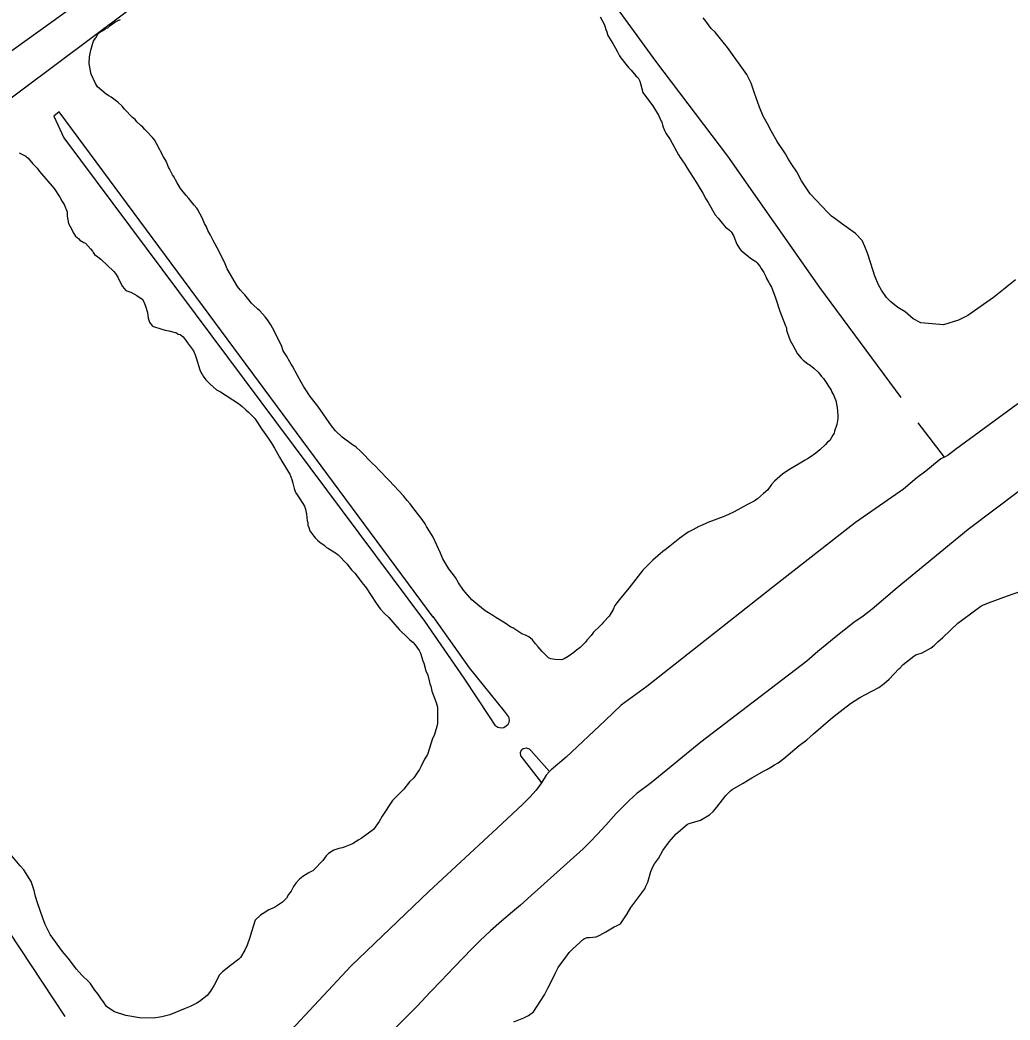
# Model space of a CAD drawing. Extents: x 3683613 to 3738215, y 469626 to 495384.
# Drawn here: x 3693268 to 3694696, y 489230 to 490673 of the extents above; entities that cross this region are included whole.
import ezdxf

# ---------------------------------------------------------------- set-up
doc = ezdxf.new("R2010")
doc.units = 0
for name, color, linetype in [('V-LEVE-TOET', 7, 'Continuous'), ('V-SITE-VEGE', 7, 'Continuous'), ('V-TOPO-SHOR', 7, 'Continuous')]:
    doc.layers.add(name, color=color, linetype=linetype)

msp = doc.modelspace()

# ---------------------------------------------------------------- linework, layer by layer
at = {"layer": 'V-LEVE-TOET'}
msp.add_lwpolyline([(3692742.2, 490254.9), (3693119.2, 490531), (3693505.2, 490808.5), (3693831.6, 491054.9), (3694164.5, 491302.4), (3694594.4, 491615), (3694776.6, 491744.1), (3694908.8, 491836.2), (3695045.7, 491937.3), (3695073, 491960.6), (3695095.4, 491971.2), (3695099.9, 491970), (3695106.2, 491964.6), (3695111.3, 491953.8), (3695114, 491939.2), (3695107.6, 491925.6), (3695067.8, 491896.4), (3694823.2, 491720.7), (3694504.8, 491489.9), (3694223, 491282.1), (3693783.2, 490953.5), (3693425, 490687.1), (3693111.9, 490453.6), (3692756, 490200.1)], dxfattribs=at)
at = {"layer": 'V-SITE-VEGE'}
for p, q in [((3694665.4, 489832.2), (3694692.6, 489842.3)), ((3694692.6, 489842.3), (3694713.4, 489849.7)), ((3694628.2, 489808.4), (3694654.4, 489827.3)), ((3694654.4, 489827.3), (3694657.3, 489828.9)), ((3694657.3, 489828.9), (3694665.4, 489832.2)), ((3694621.2, 489803), (3694628.2, 489808.4)), ((3694599.3, 489782.4), (3694621.2, 489803)), ((3694592.2, 489776.1), (3694599.3, 489782.4)), ((3694569.7, 489759.9), (3694582.7, 489767.2)), ((3694582.7, 489767.2), (3694586.9, 489770.7)), ((3694586.9, 489770.7), (3694592.2, 489776.1)), ((3694542.3, 489743.5), (3694557.5, 489755.5)), ((3694557.5, 489755.5), (3694560.7, 489757)), ((3694560.7, 489757), (3694569.7, 489759.9)), ((3694522.3, 489722.3), (3694536, 489736.8)), ((3694536, 489736.8), (3694537.7, 489738)), ((3694537.7, 489738), (3694542.3, 489743.5)), ((3694514.9, 489716.1), (3694522.3, 489722.3)), ((3694479.8, 489695.5), (3694507.1, 489710.3)), ((3694507.1, 489710.3), (3694514.9, 489716.1)), ((3694466.3, 489687), (3694479.8, 489695.5)), ((3694445.3, 489670.8), (3694466.3, 489687)), ((3694413.1, 489643.2), (3694437.5, 489664.6)), ((3694437.5, 489664.6), (3694445.3, 489670.8)), ((3694403.2, 489634.7), (3694413.1, 489643.2)), ((3694369.9, 489607.9), (3694392.1, 489626.5)), ((3694392.1, 489626.5), (3694403.2, 489634.7)), ((3694361.7, 489601.3), (3694369.9, 489607.9)), ((3694341.6, 489589.9), (3694345.7, 489591.8)), ((3694345.7, 489591.8), (3694351.4, 489595.2)), ((3694351.4, 489595.2), (3694356.4, 489598.7)), ((3694356.4, 489598.7), (3694361.7, 489601.3)), ((3694311.4, 489572.3), (3694323.7, 489579.9)), ((3694323.7, 489579.9), (3694341.6, 489589.9)), ((3694293, 489561.2), (3694295.8, 489563.1)), ((3694295.8, 489563.1), (3694311.4, 489572.3)), ((3694273.4, 489537.6), (3694286.3, 489554.1)), ((3694286.3, 489554.1), (3694293, 489561.2)), ((3694268, 489531), (3694273.4, 489537.6)), ((3694249.9, 489518.6), (3694263, 489526.3)), ((3694263, 489526.3), (3694268, 489531)), ((3694214.8, 489498.8), (3694230.9, 489512.8)), ((3694230.9, 489512.8), (3694233.7, 489513.9)), ((3694233.7, 489513.9), (3694249.9, 489518.6)), ((3694204.8, 489487.4), (3694214.8, 489498.8)), ((3694195.6, 489474.8), (3694204.8, 489487.4)), ((3694183.4, 489455.5), (3694189.2, 489463.4)), ((3694189.2, 489463.4), (3694195.6, 489474.8)), ((3694178.2, 489444.4), (3694181.2, 489451.6)), ((3694181.2, 489451.6), (3694183.4, 489455.5)), ((3694173.8, 489429.3), (3694178.2, 489444.4)), ((3694149.4, 489392.6), (3694169.5, 489419.8)), ((3694169.5, 489419.8), (3694171.2, 489423.3)), ((3694171.2, 489423.3), (3694173.8, 489429.3)), ((3694144.3, 489383.5), (3694149.4, 489392.6)), ((3694134.6, 489369), (3694142.2, 489380.8)), ((3694142.2, 489380.8), (3694144.3, 489383.5)), ((3694113.4, 489357.5), (3694125.2, 489364.8)), ((3694125.2, 489364.8), (3694129.7, 489366.7)), ((3694129.7, 489366.7), (3694134.6, 489369)), ((3694065.6, 489333.2), (3694080.9, 489346.8)), ((3694080.9, 489346.8), (3694082.6, 489348)), ((3694082.6, 489348), (3694086.2, 489349.5)), ((3694086.2, 489349.5), (3694089.8, 489349.4)), ((3694089.8, 489349.4), (3694099.5, 489350.3)), ((3694099.5, 489350.3), (3694104.4, 489353)), ((3694104.4, 489353), (3694113.4, 489357.5)), ((3694060.3, 489327.8), (3694065.6, 489333.2)), ((3694044.7, 489306.1), (3694055.6, 489321.1)), ((3694055.6, 489321.1), (3694060.3, 489327.8)), ((3694040.1, 489297.4), (3694044.7, 489306.1)), ((3694034.5, 489285.5), (3694040.1, 489297.4)), ((3694024.7, 489266.5), (3694029.4, 489276.4)), ((3694029.4, 489276.4), (3694034.5, 489285.5)), ((3694008.7, 489242.1), (3694024.7, 489266.5)), ((3693980.6, 489227.7), (3693994.8, 489233.7)), ((3693994.8, 489233.7), (3694001.7, 489236.7)), ((3694001.7, 489236.7), (3694008.7, 489242.1))]:
    msp.add_line(p, q, dxfattribs=at)
for points in [[(3693537.1, 490374.8), (3693534.5, 490379.7), (3693531.5, 490386.6), (3693524.2, 490400.1), (3693523.1, 490401.8), (3693519.6, 490405.9), (3693511.8, 490415.8), (3693507.9, 490419.9), (3693499.8, 490430.2), (3693494.8, 490438.4), (3693492.5, 490442.4), (3693490.6, 490446.5), (3693488.3, 490449.8), (3693483.8, 490458.4), (3693482.2, 490460.8), (3693478.9, 490469.4), (3693475, 490475.9), (3693465.2, 490495.1), (3693462.1, 490500), (3693459.4, 490503.7), (3693450.8, 490512.8), (3693448.1, 490515.3), (3693445.4, 490518.6), (3693442.2, 490521.1), (3693436.7, 490526.1), (3693434, 490529.4), (3693430.5, 490532.3), (3693418.8, 490544.7), (3693415.3, 490548.8), (3693409.1, 490554.6), (3693399.6, 490561.7), (3693396.1, 490563.8), (3693392.5, 490566.3), (3693380, 490576.8), (3693376.9, 490581.3), (3693370.9, 490595.1), (3693367.7, 490609.7), (3693368.4, 490620.1), (3693370.3, 490629.7), (3693373.4, 490639.6), (3693374.3, 490642.8), (3693375.6, 490645.2), (3693377.3, 490647.6), (3693380.6, 490652.7), (3693382.7, 490655), (3693390.5, 490659.6), (3693392.5, 490661.2), (3693394.6, 490661.9), (3693398.3, 490665.4), (3693406.5, 490670.8), (3693413, 490673.8)], [(3694105, 490677.5), (3694111.5, 490666), (3694113.3, 490659.6), (3694114.8, 490655.9), (3694116.3, 490650.6), (3694123.6, 490639.2), (3694127, 490632.6), (3694130, 490627.3), (3694131.9, 490623.2), (3694133.1, 490621.6), (3694135, 490618.3), (3694142, 490609.3), (3694145.9, 490604.8), (3694149.8, 490600.6), (3694156.8, 490592.8), (3694159.9, 490589.5), (3694162.5, 490585), (3694164, 490579.7), (3694166.9, 490568.4), (3694169.2, 490565.1), (3694181.2, 490549.5), (3694189.2, 490536), (3694193, 490527.4), (3694194.1, 490525.8), (3694195.2, 490522.1), (3694195.9, 490518.5)], [(3694453.3, 490379.4), (3694443.8, 490386.5), (3694439.1, 490390.2), (3694433.6, 490395.2), (3694408.3, 490422.1), (3694395.6, 490440.9), (3694388.8, 490454), (3694381.8, 490464.6), (3694380.7, 490466.3), (3694376.1, 490473.7), (3694372.6, 490479.8), (3694360.7, 490497.8), (3694352.3, 490512.1), (3694346.6, 490523.1), (3694340.5, 490534.6), (3694334.9, 490547.2), (3694327.8, 490567.5), (3694323, 490582.1), (3694316.6, 490594.7), (3694288.8, 490633.3), (3694280.7, 490643.6), (3694271, 490655.6), (3694265.1, 490661), (3694257.8, 490671.2), (3694253.5, 490676.2)], [(3694195.9, 490518.5), (3694198.6, 490512.8), (3694199.7, 490509.9), (3694205.9, 490500.5), (3694218.1, 490478.5), (3694220.4, 490474.8), (3694227.3, 490464.9), (3694230.4, 490459.2), (3694243.8, 490439.1), (3694246.5, 490434.2), (3694253, 490423.2), (3694257.6, 490415), (3694261, 490409.7), (3694271, 490392.1), (3694275.2, 490387.2), (3694281, 490379.8), (3694286.1, 490374.4), (3694289.3, 490371.9), (3694291.6, 490369.8), (3694293.9, 490367.3), (3694297.4, 490362), (3694299.2, 490356.7), (3694302.3, 490349.8), (3694306.1, 490343.3), (3694308, 490341.2), (3694322.2, 490329.5), (3694327.3, 490326.2), (3694329.7, 490324.9), (3694331.6, 490322.8), (3694332.8, 490321.2), (3694335.5, 490317.9), (3694337.4, 490314.6), (3694341.2, 490308.9), (3694343.9, 490303.2), (3694345, 490300.3), (3694348.4, 490294.2), (3694349.6, 490292.6), (3694352.3, 490287.7), (3694357.5, 490273.8), (3694360.1, 490266.5), (3694363, 490257.2), (3694363.7, 490254.4), (3694365.6, 490249.1), (3694370.1, 490238.1), (3694372.7, 490232), (3694373.8, 490228.8), (3694374.1, 490225.5), (3694375.6, 490221.1), (3694379.3, 490210.5), (3694383.1, 490204), (3694389.6, 490191.3), (3694395, 490185.1), (3694398.2, 490182.2), (3694404.8, 490177.2), (3694406.8, 490175.9), (3694410.3, 490173), (3694413.5, 490170.9), (3694419.8, 490165.1), (3694422.1, 490162.2), (3694424.4, 490159), (3694427.1, 490156.1), (3694438.3, 490139.3), (3694439, 490137.2), (3694441.7, 490132.3), (3694445.4, 490122.6), (3694446.1, 490118.5), (3694447.2, 490114.1), (3694448.1, 490103.2), (3694447.9, 490098.4), (3694446.5, 490089.6), (3694443.4, 490080), (3694442.9, 490076.8), (3694440.8, 490074.1), (3694436.5, 490066.6), (3694433.2, 490063.9), (3694430.3, 490060.7), (3694422.1, 490052.9), (3694416.3, 490048.3), (3694408.1, 490042.5), (3694404.4, 490040.2), (3694400.7, 490038.3), (3694375.8, 490023.4), (3694368.4, 490018), (3694356.4, 490007.9), (3694352.3, 490002.8), (3694346.8, 489995.3), (3694341, 489989.8), (3694332, 489982.5), (3694327.1, 489979), (3694317.7, 489974.1), (3694298.5, 489963.4), (3694290.3, 489959.6), (3694282.6, 489956.2), (3694260.3, 489948), (3694256.6, 489946.1), (3694250.1, 489943.1), (3694247.6, 489942.4), (3694238.6, 489937.4), (3694232.1, 489934.4), (3694220.2, 489925.5), (3694205.4, 489913.9)], [(3693266.7, 490481.7), (3693276.6, 490476.5), (3693280.1, 490473.6), (3693286.7, 490465.8), (3693292.9, 490459.2), (3693296.4, 490454.7), (3693317.4, 490429.9), (3693325.5, 490417.6), (3693328.9, 490411.5), (3693331.6, 490407), (3693336.1, 490396.4), (3693335.9, 490390), (3693338, 490379.5), (3693340.3, 490375.4), (3693345.6, 490365.2), (3693348.3, 490361.1), (3693353, 490357.4), (3693354.6, 490355.7), (3693360.1, 490352.3), (3693362.5, 490351.1), (3693369.9, 490342.8), (3693372.6, 490339.5), (3693373.7, 490337.9), (3693375.6, 490334.6), (3693380.4, 490331.2), (3693384.7, 490327.9), (3693403.4, 490310.1), (3693405.8, 490307.2), (3693409.2, 490302.3), (3693413, 490293.7), (3693416.1, 490288.8), (3693420.7, 490283), (3693427.9, 490280.4), (3693436.6, 490275.7), (3693444.1, 490270.3), (3693446, 490268.2), (3693447.9, 490264.2), (3693449.7, 490258.9), (3693451.6, 490252.4), (3693451.9, 490250), (3693452.6, 490247.1), (3693452.9, 490243.1), (3693455.1, 490237), (3693459, 490232.1), (3693460.6, 490230.8), (3693472.5, 490226.9), (3693477.7, 490225.5), (3693482.9, 490224.9), (3693493.7, 490221.8), (3693496.4, 490220.1), (3693499.2, 490219.2), (3693501.2, 490218), (3693503.5, 490215.9), (3693506.6, 490212.2), (3693509.7, 490207.3), (3693518.6, 490195.8), (3693520.8, 490190.1), (3693522.3, 490185.6), (3693527.4, 490168.6)], [(3694205.4, 489913.9), (3694198.8, 489908.9), (3694195.5, 489906.1), (3694181.1, 489893.7), (3694166.6, 489879.3), (3694146.6, 489853.4), (3694132.8, 489836.9), (3694126.5, 489828.6), (3694124, 489822.7), (3694118, 489813.2), (3694109.3, 489803.8), (3694108.1, 489801.9), (3694104.8, 489798.7), (3694095.7, 489789.8), (3694091.9, 489785), (3694086.5, 489778.8), (3694083.6, 489775.2), (3694076.1, 489767.8), (3694070.8, 489764), (3694067.1, 489760.5), (3694058.9, 489754.7), (3694053.1, 489751.6), (3694049.1, 489750.2), (3694039.8, 489750.4), (3694033.9, 489751.4), (3694030.7, 489752.7), (3694021.3, 489761.8), (3694015.9, 489768.8), (3694012, 489773.3), (3694007.3, 489779.1), (3694002.2, 489783.3), (3693997.5, 489785.4), (3693991.9, 489787.6), (3693978.9, 489796), (3693976.1, 489797.3), (3693967.9, 489802.8), (3693954.5, 489811.2), (3693950.1, 489814.2), (3693943.8, 489817.6), (3693939.1, 489820.9), (3693928.5, 489829.3), (3693919.8, 489836.7), (3693910.5, 489847.5), (3693907.8, 489850.4), (3693900.9, 489861), (3693896.3, 489868.8), (3693887, 489881.5), (3693878.2, 489895.8), (3693874.8, 489904), (3693864.3, 489927.2), (3693857.7, 489937), (3693854.7, 489942.3), (3693852.4, 489946), (3693848.5, 489952.6), (3693843.1, 489959.2), (3693833.4, 489971.9), (3693831.1, 489975.2), (3693826.8, 489979.7), (3693821.4, 489986.7), (3693800.8, 490008.6), (3693786, 490023.9), (3693781.3, 490028.9), (3693776.2, 490033.9), (3693759.8, 490050.4), (3693752.4, 490057.1), (3693747.6, 490060), (3693733.1, 490071.3), (3693723.3, 490080.4), (3693717.5, 490087.8), (3693697.9, 490116.1), (3693686.6, 490129.7), (3693679.3, 490141.2), (3693677.4, 490144.1), (3693673.6, 490150.6), (3693668.6, 490160), (3693661, 490173.5), (3693659.5, 490176.7), (3693655.6, 490183.3), (3693653.3, 490187), (3693651.4, 490190.2), (3693648, 490195.6), (3693645.4, 490203.3), (3693632.5, 490229), (3693629.8, 490233.1), (3693625.2, 490240.4), (3693621.7, 490245), (3693613.9, 490253.6), (3693611.2, 490255.7), (3693604.5, 490262.3), (3693602.2, 490264.8), (3693592.5, 490276.4), (3693590.2, 490278.8), (3693585.9, 490283.8), (3693582, 490288.7), (3693567.1, 490314.1), (3693564.1, 490321.4), (3693555.4, 490338.9), (3693547, 490354.8), (3693542.4, 490363.8), (3693539, 490369.5), (3693537.1, 490374.8)], [(3694704.4, 490298.4), (3694689.2, 490286), (3694672.7, 490272.8), (3694635.8, 490246.6), (3694621.9, 490240.2), (3694600.4, 490233.2), (3694567.6, 490236.2), (3694556.9, 490242.1), (3694545.1, 490252.1), (3694534.5, 490258.4), (3694524.3, 490266.4), (3694518.4, 490273), (3694511.1, 490283.2), (3694506.9, 490291), (3694501.6, 490303.6), (3694498.3, 490312.9), (3694495.4, 490321.9), (3694491, 490336.5), (3694487.2, 490346.2), (3694483.1, 490354.8), (3694473.7, 490365.1), (3694453.3, 490379.4)], [(3693527.4, 490168.6), (3693530.1, 490162.9), (3693531.2, 490161.2), (3693532.4, 490159.2), (3693536.2, 490153.9), (3693542.5, 490147.6), (3693551.5, 490139.7), (3693557.4, 490136.8), (3693583.1, 490119.9), (3693588.2, 490115.8), (3693594, 490110.8), (3693597.6, 490107.4), (3693605, 490100), (3693606.9, 490098.3), (3693611.9, 490090.9), (3693615.4, 490084.8), (3693625, 490071.3), (3693631.9, 490061), (3693635.4, 490055.3), (3693642.6, 490042.2), (3693645.7, 490036.5), (3693649.5, 490030.4), (3693655.3, 490020.6), (3693657.2, 490017.7), (3693660.2, 490010), (3693661.6, 490004.7), (3693663.4, 489997), (3693665.3, 489992.9), (3693666, 489990.9), (3693671.8, 489982.3), (3693678.7, 489971.6), (3693680.2, 489967.2), (3693681.6, 489960.3), (3693682.5, 489950.6), (3693683.3, 489948.2), (3693683.5, 489944.2), (3693684.7, 489940.9), (3693686.1, 489936.1), (3693691.9, 489928.3)], [(3693691.9, 489928.3), (3693693.9, 489926.2), (3693697.4, 489922.9), (3693700.9, 489920), (3693706.8, 489915.4), (3693710.3, 489912), (3693713.1, 489910.8), (3693724.5, 489903.2), (3693727.3, 489901.5), (3693739.8, 489888.3), (3693746.3, 489880), (3693751, 489875.1), (3693760.3, 489863.2), (3693763.4, 489859.4), (3693766.5, 489855.3), (3693775.7, 489841.4), (3693780, 489834.8), (3693786.5, 489825.4), (3693788, 489823), (3693793.5, 489817.2), (3693800.2, 489811.3), (3693806, 489804.3), (3693815.3, 489794), (3693827.8, 489781.6), (3693830.5, 489778.7), (3693834.9, 489775.4), (3693838, 489771.7), (3693844.1, 489763.4), (3693846.1, 489759.8), (3693849.3, 489748.4), (3693850.8, 489745.2), (3693853.7, 489734.2), (3693856.4, 489727.7), (3693858.9, 489717.6), (3693859.6, 489715.6), (3693860.7, 489711.9), (3693862.1, 489705), (3693868.5, 489688.4), (3693870.3, 489681.5), (3693870.5, 489663.8), (3693870.4, 489658.2), (3693869.4, 489653.8), (3693865.4, 489640.7), (3693863.3, 489636.3), (3693861.5, 489630.3), (3693855.8, 489613.6), (3693853.7, 489609.7), (3693851.6, 489606.5), (3693846.4, 489595.8), (3693844.3, 489591.9), (3693842.2, 489588.3), (3693836.3, 489580), (3693830.1, 489574.2), (3693821.8, 489563.6), (3693805.6, 489547.2), (3693790.5, 489524.3), (3693786.2, 489516.8), (3693777.9, 489505), (3693760.2, 489492.3), (3693756.9, 489490.4), (3693747.9, 489484.6), (3693735.7, 489479.8), (3693732.9, 489479), (3693728, 489477.6), (3693721.1, 489475.4), (3693713.4, 489470.8), (3693711.7, 489469.2), (3693710, 489467.2), (3693705, 489460.6), (3693692.2, 489446.9), (3693690.5, 489445.7), (3693688.1, 489444.6), (3693684, 489442.3), (3693676.2, 489437.3), (3693671.3, 489433.4), (3693665.9, 489428), (3693662.9, 489423.2), (3693659.1, 489416.5), (3693655.7, 489411.4), (3693652.8, 489406.3), (3693646.6, 489400.4), (3693635.1, 489392.7), (3693632.7, 489391.6), (3693627, 489389.3), (3693618.8, 489384), (3693615.1, 489381.7), (3693607.2, 489374.3), (3693601.9, 489357.5), (3693599.7, 489349.6), (3693595.7, 489338.4), (3693592.7, 489330.9), (3693586.4, 489320.6), (3693583.9, 489318.3), (3693571.6, 489309), (3693560, 489299.7), (3693555.9, 489295.4), (3693548.2, 489280.8), (3693543.1, 489272.1), (3693538.1, 489265.8), (3693527, 489256.9), (3693523.3, 489254.6)], [(3693523.3, 489254.6), (3693513.6, 489250.1), (3693506.6, 489247), (3693484.3, 489237.7), (3693472.9, 489234.8), (3693460.8, 489233.1), (3693440.4, 489233.7), (3693420.8, 489237.1), (3693404.4, 489242.4), (3693398.9, 489245.4), (3693393, 489250), (3693388.4, 489256.6), (3693385.3, 489260.7), (3693380.3, 489268.1), (3693376, 489273.4), (3693369.1, 489283.7), (3693367.5, 489285.3), (3693357.4, 489295.2), (3693349.6, 489303.5), (3693337.6, 489319.5), (3693329.5, 489329.4), (3693311.7, 489353.7), (3693304.5, 489368.3), (3693301.1, 489377.3), (3693293.4, 489399.6), (3693290.4, 489408.5), (3693288.3, 489417), (3693284.2, 489430.4), (3693273.5, 489446.8), (3693268.4, 489453), (3693251.3, 489472.8)]]:
    msp.add_lwpolyline(points, dxfattribs=at)
at = {"layer": 'V-TOPO-SHOR'}
for p, q in [((3694185.3, 490613.9), (3693919.6, 490980.6)), ((3694601.9, 490042.6), (3694564, 490092)), ((3693990.5, 489611.2), (3694020.5, 489572.7))]:
    msp.add_line(p, q, dxfattribs=at)
for points in [[(3694539.5, 490128.7), (3694421.9, 490287.4), (3694289.3, 490476.8), (3694185.3, 490613.9)], [(3693864.4, 489811.6), (3693324.6, 490540.4), (3693316.8, 490534.2), (3693331.2, 490503.2), (3693851.8, 489806)], [(3694707.8, 490119.2), (3694618, 490053.4), (3694607.3, 490045.3), (3694601.9, 490042.6), (3694596.5, 490040), (3694585.9, 490031.3), (3694575, 490022.3), (3694561.8, 490012.4), (3694542.8, 489996.3), (3694473.3, 489948.3), (3694356.8, 489856.7), (3694172.6, 489711.3)], [(3692726.8, 490076.7), (3693218.1, 489408.1), (3693332.8, 489235.5)], [(3694749.1, 490023.3), (3694636.2, 489938), (3694533.4, 489853.8), (3694497.6, 489823), (3694484.7, 489813.2), (3694471.3, 489803.7), (3694457, 489792.7), (3694445.8, 489783.6), (3694432.3, 489772.4), (3694419, 489762), (3694403.2, 489748.3), (3694250.4, 489631.3)], [(3693851.8, 489806), (3693908.3, 489723.6), (3693945.1, 489668.1), (3693953.1, 489655.9), (3693957.7, 489652.9), (3693962.4, 489651.9), (3693966.1, 489652.6), (3693969.5, 489654.9), (3693972.6, 489657.3), (3693974, 489660.2), (3693974.5, 489662.5), (3693973.8, 489666.3), (3693972.7, 489668.1), (3693967.2, 489675.9), (3693916.4, 489738.3), (3693864, 489812.3)], [(3694172.6, 489711.3), (3694135.4, 489684.6), (3694112.1, 489662.4), (3694055.9, 489609.7), (3694034.5, 489591.4), (3694032.1, 489588.8), (3694027.2, 489583.7), (3694020.5, 489572.7), (3694012.7, 489562), (3694003.5, 489551.8), (3693993.5, 489541.8), (3693956.6, 489507), (3693857.7, 489416), (3693746.1, 489308.4), (3693652.5, 489208.7), (3693578.3, 489122.4), (3693544.4, 489090.9), (3693535.3, 489083.9), (3693526.5, 489076.6), (3693518.6, 489070.1)], [(3694250.4, 489631.3), (3694178.9, 489572.6), (3694157.9, 489557), (3694147.6, 489547.6), (3694138.1, 489538.4), (3694128.3, 489528.1), (3694113.5, 489511.7), (3694101.5, 489498.5), (3694091.2, 489488), (3694080.8, 489477.1), (3694005.4, 489409.8), (3693990.1, 489396.1), (3693978.6, 489386.6), (3693962.9, 489373), (3693946.7, 489358.8), (3693932, 489344.9), (3693920.8, 489333.9), (3693906.3, 489319.2), (3693893.9, 489305.9), (3693875.9, 489286.7), (3693860.4, 489271.1), (3693841.1, 489250.2), (3693822.9, 489232), (3693779.1, 489187.7)], [(3693990.5, 489611.2), (3693990.2, 489616.2), (3693991.5, 489620.2), (3693994.1, 489622.3), (3693998.4, 489622.9), (3694002.6, 489621.5), (3694005.3, 489619.4), (3694032.1, 489588.8)]]:
    msp.add_lwpolyline(points, dxfattribs=at)

doc.saveas('drawing.dxf')
